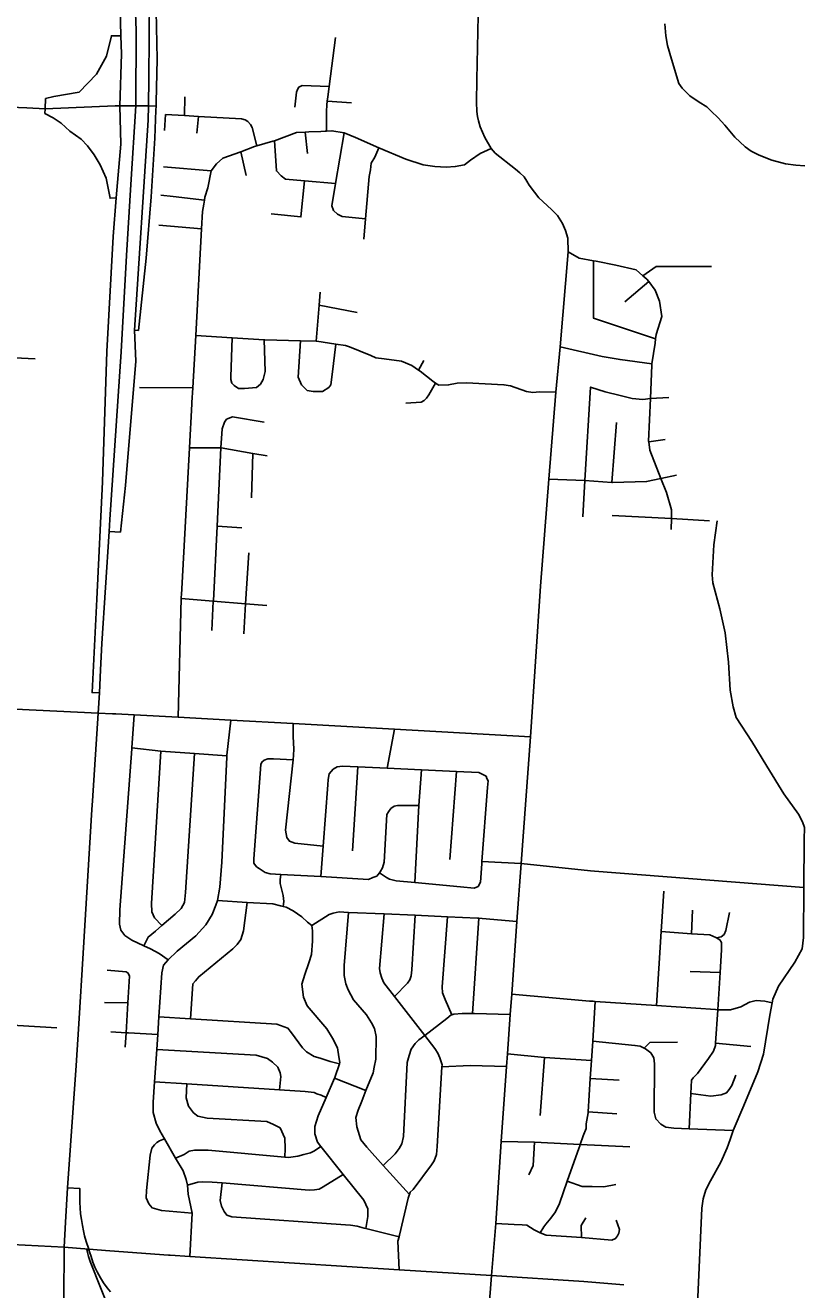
# Model space of a CAD drawing. Extents: x 1755200 to 1902939, y 644115 to 788070.
# Drawn here: x 1854921 to 1861904, y 735609 to 746938 of the extents above; entities that cross this region are included whole.
import ezdxf

# ---------------------------------------------------------------- set-up
doc = ezdxf.new("R2010")
doc.units = 0
for name, color, linetype in [('GM_X_City_Street', 7, 'Continuous'), ('GM_X_County_Road', 7, 'Continuous'), ('GM_X_Interchange_Ramps', 7, 'Continuous'), ('GM_X_Interstate_Route', 7, 'Continuous')]:
    doc.layers.add(name, color=color, linetype=linetype)

msp = doc.modelspace()

# ---------------------------------------------------------------- linework, layer by layer
at = {"layer": 'GM_X_City_Street'}
for points in [[(1859414, 745541), (1859391, 745580), (1859351, 745617), (1859314, 745648), (1859130, 745793), (1859094, 745835), (1859037, 745932), (1858996, 746029), (1858982, 746081), (1858972, 746122), (1858966, 746166), (1858964, 746250), (1858967, 746454), (1858979, 747027)], [(1861905, 745680), (1861824, 745684), (1861731, 745697), (1861609, 745731), (1861497, 745774), (1861426, 745810), (1861371, 745850), (1861278, 745937), (1861188, 746043), (1861130, 746110), (1861066, 746170), (1861027, 746207), (1860960, 746250), (1860875, 746305), (1860806, 746374), (1860777, 746417), (1860711, 746634), (1860675, 746758), (1860659, 746845), (1860651, 746952)], [(1857621, 745991), (1857620, 746166), (1857622, 746226), (1857627, 746260), (1857632, 746296), (1857644, 746389), (1857701, 746830)], [(1857335, 746206), (1857350, 746338), (1857360, 746364), (1857372, 746384), (1857402, 746400), (1857644, 746389)], [(1856347, 746129), (1856350, 746296)], [(1853963, 746238), (1854936, 746198)], [(1854936, 746198), (1855098, 746191), (1855726, 746216)], [(1855726, 746216), (1855767, 746218), (1855910, 746218), (1856024, 746218), (1856092, 746215)], [(1857627, 746260), (1857844, 746243)], [(1856169, 745995), (1856177, 746139)], [(1856177, 746139), (1856347, 746129), (1856473, 746122), (1856858, 746100), (1856891, 746090), (1856914, 746075), (1856939, 746050), (1856954, 746022), (1856996, 745857)], [(1856459, 745972), (1856473, 746122)], [(1856585, 745634), (1856633, 745698), (1856690, 745748), (1856852, 745806), (1856974, 745851), (1856996, 745857), (1857140, 745899), (1857154, 745904), (1857352, 745977), (1857428, 745982), (1857460, 745983), (1857570, 745988), (1857608, 745990)], [(1857449, 745789), (1857428, 745982)], [(1857608, 745990), (1857621, 745991), (1857668, 745994), (1857777, 745975), (1857880, 745934), (1858088, 745841), (1858331, 745738), (1858487, 745688), (1858589, 745672), (1858693, 745667), (1858773, 745673), (1858855, 745689), (1858909, 745729), (1858995, 745789), (1859094, 745835)], [(1857970, 745203), (1857760, 745226), (1857718, 745246), (1857682, 745278), (1857667, 745322), (1857701, 745522), (1857777, 745975)], [(1857253, 745560), (1857213, 745588), (1857171, 745634), (1857154, 745904)], [(1857954, 745022), (1857970, 745203), (1858003, 745585), (1858015, 745644), (1858019, 745702), (1858053, 745758), (1858088, 745841)], [(1856901, 745591), (1856852, 745806)], [(1856158, 745671), (1856585, 745634)], [(1856555, 745483), (1856585, 745634)], [(1856414, 743558), (1856422, 743690), (1856448, 744159), (1856501, 745114), (1856509, 745271), (1856519, 745337), (1856525, 745371), (1856529, 745397), (1856555, 745483)], [(1857125, 745248), (1857390, 745222), (1857423, 745546)], [(1857253, 745560), (1857423, 745546), (1857701, 745522)], [(1859446, 740562), (1859446, 740562), (1859538, 741913), (1859613, 742871), (1859673, 743650), (1859714, 744057), (1859786, 744910), (1859781, 745031), (1859762, 745100), (1859733, 745161), (1859689, 745234), (1859635, 745289), (1859523, 745393), (1859483, 745442), (1859436, 745505), (1859414, 745541)], [(1856134, 745415), (1856245, 745405), (1856525, 745371)], [(1856116, 745146), (1856501, 745114)], [(1860709, 742420), (1860710, 742518), (1860712, 742596), (1860667, 742752), (1860616, 742877), (1860518, 743132), (1860507, 743205), (1860506, 743212), (1860522, 743593), (1860534, 743892), (1860536, 743906), (1860563, 744090), (1860568, 744130), (1860573, 744168), (1860624, 744329), (1860602, 744465), (1860563, 744565), (1860507, 744642), (1860491, 744663), (1860455, 744694), (1860393, 744747), (1860213, 744788), (1860037, 744824), (1860013, 744828), (1859883, 744853), (1859786, 744910)], [(1860568, 744130), (1860012, 744313), (1860013, 744828)], [(1860455, 744694), (1860573, 744778), (1861069, 744777)], [(1860292, 744460), (1860507, 744642)], [(1857528, 744108), (1857555, 744431), (1857564, 744547)], [(1857555, 744431), (1857895, 744364)], [(1856448, 744159), (1856774, 744138), (1857062, 744119), (1857066, 744119), (1857386, 744112), (1857528, 744108), (1857534, 744108), (1857703, 744082), (1857790, 744069), (1857826, 744057), (1858016, 743980), (1858062, 743960), (1858136, 743950), (1858292, 743928), (1858384, 743889), (1858445, 743848), (1858458, 743839), (1858571, 743749), (1858597, 743732), (1858625, 743713), (1858713, 743716), (1858791, 743732), (1858875, 743736), (1859209, 743717), (1859267, 743707), (1859413, 743658), (1859469, 743648), (1859527, 743654), (1859673, 743650)], [(1856885, 743683), (1856831, 743685), (1856793, 743711), (1856771, 743733), (1856763, 743765), (1856763, 743789), (1856774, 744138)], [(1856885, 743683), (1856991, 743692), (1857027, 743724), (1857053, 743766), (1857071, 743836), (1857062, 744119)], [(1857501, 743657), (1857447, 743667), (1857395, 743717), (1857367, 743785), (1857386, 744112)], [(1857501, 743657), (1857583, 743658), (1857639, 743694), (1857659, 743718), (1857669, 743810), (1857703, 744082)], [(1859714, 744057), (1860090, 743970), (1860250, 743943), (1860536, 743906)], [(1854702, 743965), (1855010, 743950)], [(1858445, 743848), (1858493, 743936)], [(1855945, 743692), (1856422, 743690)], [(1858329, 743552), (1858469, 743560), (1858495, 743577), (1858517, 743597), (1858537, 743627), (1858597, 743732)], [(1859935, 742859), (1859986, 743696), (1860117, 743654), (1860251, 743620), (1860359, 743593), (1860455, 743585), (1860522, 743593)], [(1856319, 741836), (1856392, 743152), (1856414, 743547), (1856414, 743558)], [(1860522, 743593), (1860687, 743602)], [(1856673, 743152), (1856684, 743322), (1856706, 743382), (1856724, 743408), (1856778, 743429), (1857060, 743383)], [(1860177, 742843), (1860218, 743378)], [(1860507, 743205), (1860654, 743227)], [(1856392, 743152), (1856673, 743152), (1856677, 743152), (1856960, 743103), (1857089, 743081)], [(1856606, 741780), (1856639, 742451), (1856673, 743152)], [(1856948, 742704), (1856960, 743103)], [(1859613, 742871), (1859935, 742859), (1860177, 742843), (1860181, 742843), (1860487, 742850), (1860616, 742877), (1860755, 742907)], [(1859916, 742533), (1859935, 742859)], [(1860180, 742546), (1860710, 742518)], [(1856639, 742451), (1856861, 742435)], [(1860710, 742518), (1861050, 742497)], [(1861900, 739635), (1861900, 739643), (1861901, 739749), (1861886, 739801), (1861849, 739870), (1861717, 740052), (1861565, 740301), (1861431, 740522), (1861291, 740735), (1861262, 740833), (1861237, 740980), (1861221, 741231), (1861192, 741496), (1861144, 741709), (1861082, 741942), (1861075, 742015), (1861090, 742283), (1861121, 742497)], [(1856879, 741485), (1856895, 741754), (1856924, 742211)], [(1856289, 740739), (1856317, 741802), (1856318, 741818), (1856319, 741836)], [(1856317, 741802), (1856605, 741778), (1856895, 741754), (1857086, 741739)], [(1856593, 741517), (1856605, 741778), (1856606, 741780)], [(1847322, 741252), (1847351, 741244), (1847382, 741240), (1847603, 741215), (1849529, 741091), (1849922, 741065), (1850431, 741032), (1850777, 741011), (1851179, 740992), (1851693, 740972), (1852369, 740936), (1852982, 740899), (1853629, 740869), (1853731, 740873), (1854275, 740839), (1855574, 740776), (1855703, 740770)], [(1855703, 740770), (1855732, 740768), (1855897, 740759), (1856289, 740739), (1856761, 740713), (1857321, 740682), (1858230, 740631), (1859446, 740562)], [(1855874, 740455), (1855874, 740465), (1855897, 740759)], [(1856728, 740400), (1856761, 740713)], [(1857590, 739584), (1857337, 739611), (1857287, 739629), (1857263, 739661), (1857253, 739727), (1857321, 740358), (1857325, 740399), (1857328, 740453), (1857320, 740567), (1857321, 740682)], [(1858164, 740281), (1858230, 740631)], [(1859099, 735736), (1859138, 736203), (1859185, 736937), (1859231, 737608), (1859242, 737722), (1859264, 738076), (1859280, 738256), (1859325, 738908), (1859363, 739427), (1859446, 740562)], [(1856202, 738566), (1856121, 738621), (1856043, 738663), (1855982, 738691), (1855874, 738741), (1855814, 738783), (1855778, 738831), (1855766, 738885), (1855768, 739013), (1855874, 740455)], [(1855874, 740465), (1856136, 740433), (1856437, 740413), (1856727, 740393)], [(1855982, 738691), (1856022, 738769), (1856086, 738823), (1856143, 738871), (1856264, 738974), (1856318, 739026), (1856346, 739078), (1856356, 739168), (1856437, 740413)], [(1856143, 738871), (1856078, 738940), (1856054, 738996), (1856052, 739070), (1856136, 740433)], [(1856395, 735907), (1856415, 736295), (1856381, 736465), (1856375, 736546), (1856362, 736597), (1856334, 736674), (1856268, 736787), (1856167, 736961), (1856125, 737032), (1856093, 737100), (1856065, 737196), (1856067, 737288), (1856079, 737473), (1856099, 737762), (1856108, 737895), (1856118, 738053), (1856145, 738447), (1856159, 738517), (1856202, 738566), (1856281, 738641), (1856448, 738780), (1856538, 738878), (1856594, 738972), (1856628, 739055), (1856644, 739095), (1856664, 739215), (1856681, 739439), (1856726, 740380), (1856727, 740393), (1856728, 740400)], [(1856992, 739398), (1856967, 739430), (1856969, 739470), (1857031, 740315), (1857040, 740336), (1857060, 740353), (1857095, 740366), (1857144, 740366), (1857321, 740358)], [(1857631, 740132), (1857631, 740134), (1857634, 740180), (1857644, 740230), (1857678, 740274)], [(1857678, 740274), (1857714, 740295), (1857764, 740301), (1857900, 740294), (1858164, 740281), (1858470, 740267), (1858783, 740252), (1858983, 740242), (1859007, 740230), (1859049, 740210)], [(1857854, 739541), (1857900, 740294)], [(1858411, 739258), (1858447, 739949), (1858470, 740267)], [(1858726, 739464), (1858783, 740252)], [(1859062, 740109), (1859062, 740110), (1859067, 740168), (1859057, 740190), (1859049, 740210)], [(1857570, 739310), (1857590, 739584), (1857631, 740132)], [(1859011, 739427), (1859012, 739447), (1859062, 740109)], [(1856992, 739398), (1857016, 739382), (1857070, 739346), (1857116, 739336), (1857210, 739330), (1857570, 739310), (1857996, 739285), (1858036, 739301), (1858070, 739315), (1858093, 739344), (1858100, 739353), (1858120, 739389), (1858136, 739439), (1858161, 739866), (1858175, 739892), (1858197, 739921), (1858225, 739941), (1858257, 739949), (1858447, 739949)], [(1861897, 739212), (1861897, 739220), (1861900, 739635)], [(1858978, 739222), (1858998, 739262), (1859011, 739426), (1859011, 739427)], [(1859012, 739447), (1859363, 739427)], [(1859363, 739427), (1859986, 739362), (1860021, 739359)], [(1857232, 739044), (1857236, 739088), (1857230, 739142), (1857212, 739212), (1857204, 739250), (1857204, 739284), (1857210, 739330)], [(1858093, 739344), (1858158, 739303), (1858184, 739287), (1858244, 739273), (1858411, 739258), (1858821, 739220)], [(1860021, 739359), (1861897, 739212)], [(1858821, 739220), (1858821, 739220), (1858944, 739208), (1858978, 739222)], [(1860577, 738154), (1860619, 738818), (1860641, 739180)], [(1861237, 736956), (1861260, 737025), (1861264, 737034), (1861360, 737259), (1861485, 737560), (1861534, 737719), (1861592, 738069), (1861612, 738179), (1861618, 738211), (1861670, 738328), (1861816, 738544), (1861882, 738663), (1861894, 738765), (1861897, 739212)], [(1856402, 738035), (1856421, 738349), (1856445, 738377), (1856475, 738413), (1856781, 738664), (1856819, 738702), (1856853, 738748), (1856877, 738825), (1856910, 739079)], [(1856644, 739095), (1856910, 739079), (1857138, 739065), (1857208, 739049), (1857232, 739044), (1857258, 739037), (1857322, 739003), (1857398, 738950), (1857449, 738903), (1857487, 738871)], [(1857487, 738871), (1857642, 738972), (1857680, 738984), (1857734, 738994), (1857817, 738990), (1858137, 738976), (1858415, 738964), (1858703, 738951), (1858973, 738939), (1858985, 738939), (1859014, 738936)], [(1858362, 736463), (1858127, 736723), (1857980, 736886), (1857928, 736952), (1857892, 737069), (1857882, 737151), (1857902, 737219), (1857935, 737299), (1857973, 737394), (1858037, 737552), (1858047, 737604), (1858063, 737676), (1858066, 737878), (1858050, 737950), (1858024, 737999), (1857978, 738071), (1857862, 738207), (1857814, 738295), (1857794, 738351), (1857777, 738423), (1857779, 738513), (1857817, 738990)], [(1858360, 736456), (1858362, 736463), (1858369, 736484), (1858395, 736506), (1858561, 736727), (1858585, 736765), (1858604, 736821), (1858612, 736891), (1858654, 737605), (1858655, 737625), (1858635, 737687), (1858617, 737729), (1858591, 737771), (1858500, 737888), (1858229, 738237), (1858134, 738359), (1858114, 738401), (1858101, 738448), (1858093, 738486), (1858137, 738976)], [(1858229, 738237), (1858344, 738356), (1858366, 738386), (1858378, 738420), (1858384, 738474), (1858415, 738964)], [(1858742, 738073), (1858682, 738210), (1858660, 738268), (1858656, 738322), (1858703, 738951)], [(1858928, 738084), (1858985, 738939)], [(1859014, 738936), (1859325, 738908)], [(1860889, 738799), (1860899, 739011)], [(1861115, 738761), (1861156, 738771), (1861182, 738793), (1861198, 738827), (1861231, 738989)], [(1857973, 736157), (1857989, 736265), (1857989, 736333), (1857953, 736411), (1857769, 736641), (1857569, 736891), (1857538, 736930), (1857516, 737006), (1857514, 737070), (1857546, 737168), (1857617, 737331), (1857692, 737503), (1857695, 737509), (1857735, 737633), (1857739, 737645), (1857731, 737696), (1857719, 737776), (1857674, 737862), (1857622, 737946), (1857446, 738152), (1857414, 738230), (1857399, 738346), (1857425, 738433), (1857461, 738539), (1857485, 738611), (1857495, 738731), (1857495, 738825), (1857487, 738871)], [(1860868, 737051), (1860884, 737366), (1860890, 737486), (1860906, 737508), (1860943, 737545), (1861043, 737680), (1861087, 737746), (1861104, 737798), (1861105, 737818), (1861125, 738118), (1861147, 738451), (1861160, 738655), (1861159, 738719), (1861143, 738743), (1861115, 738761), (1861107, 738766), (1861055, 738788), (1860889, 738799), (1860619, 738818)], [(1855816, 737781), (1855824, 737911), (1855839, 738178), (1855853, 738418), (1855843, 738446), (1855825, 738458), (1855655, 738472)], [(1860878, 738460), (1861147, 738451)], [(1859280, 738256), (1859976, 738195), (1860009, 738193)], [(1855631, 738181), (1855839, 738178)], [(1859883, 736882), (1859885, 736889), (1859893, 736910), (1859920, 736988), (1859947, 737054), (1859946, 737096), (1859963, 737194), (1859963, 737204), (1859983, 737500), (1859994, 737663), (1860005, 737835), (1860028, 738191)], [(1860009, 738193), (1860028, 738191), (1860577, 738154), (1861106, 738119)], [(1861106, 738119), (1861125, 738118), (1861240, 738118), (1861331, 738143), (1861411, 738184), (1861468, 738200), (1861546, 738193), (1861612, 738179)], [(1856118, 738053), (1856402, 738035), (1857174, 737987), (1857240, 737965), (1857274, 737951), (1857306, 737911), (1857404, 737777), (1857441, 737739), (1857509, 737699), (1857563, 737683), (1857653, 737653), (1857735, 737633)], [(1858127, 736723), (1858234, 736825), (1858272, 736873), (1858294, 736917), (1858308, 736981), (1858343, 737644), (1858359, 737706), (1858377, 737763), (1858415, 737815), (1858447, 737847), (1858500, 737888), (1858698, 738040), (1858736, 738072), (1858742, 738073), (1858760, 738078), (1858836, 738084), (1858909, 738084), (1858928, 738084), (1858947, 738083)], [(1858947, 738083), (1859264, 738076)], [(1854413, 737997), (1854519, 737996), (1854589, 737983), (1854855, 737976), (1855203, 737955)], [(1855686, 737919), (1855824, 737911), (1855844, 737910), (1855844, 737910)], [(1855844, 737910), (1856108, 737895)], [(1860005, 737835), (1860383, 737798), (1860429, 737790), (1860465, 737773), (1860477, 737767), (1860526, 737731), (1860552, 737688), (1860559, 737632), (1860554, 737201), (1860569, 737139), (1860615, 737092), (1860659, 737066), (1860731, 737057), (1860868, 737051), (1861264, 737034)], [(1860465, 737773), (1860517, 737824), (1860765, 737828)], [(1861105, 737818), (1861422, 737789)], [(1856099, 737762), (1856990, 737710), (1857091, 737681), (1857137, 737649), (1857183, 737603), (1857203, 737553), (1857209, 737518), (1857198, 737400)], [(1859242, 737722), (1859573, 737690), (1859994, 737663)], [(1859534, 737171), (1859573, 737690)], [(1858654, 737605), (1858907, 737617), (1859231, 737608)], [(1856079, 737473), (1856367, 737454), (1857198, 737400), (1857429, 737385), (1857509, 737377), (1857533, 737365), (1857571, 737351), (1857617, 737331)], [(1856367, 737454), (1856363, 737329), (1856383, 737253), (1856427, 737195), (1856467, 737163), (1856551, 737145), (1857084, 737115), (1857146, 737088), (1857204, 737058), (1857246, 736967), (1857248, 736873), (1857245, 736798)], [(1857692, 737503), (1857973, 737394)], [(1859983, 737500), (1860242, 737487)], [(1860884, 737366), (1861064, 737344), (1861156, 737354), (1861204, 737374), (1861226, 737402), (1861250, 737438), (1861288, 737532)], [(1859963, 737204), (1860222, 737186)], [(1856415, 736295), (1856141, 736319), (1856057, 736343), (1856027, 736377), (1856004, 736431), (1856006, 736497), (1856040, 736815), (1856056, 736876), (1856078, 736906), (1856100, 736928), (1856124, 736942), (1856167, 736961)], [(1856268, 736787), (1856344, 736820), (1856390, 736850), (1856438, 736860), (1856560, 736860), (1857245, 736798), (1857278, 736795), (1857362, 736805), (1857416, 736821), (1857476, 736834), (1857512, 736852), (1857569, 736891)], [(1859185, 736937), (1859482, 736930), (1859893, 736910), (1860338, 736889)], [(1859431, 736638), (1859471, 736722), (1859482, 736930)], [(1859534, 736118), (1859566, 736171), (1859585, 736195), (1859631, 736249), (1859670, 736306), (1859707, 736382), (1859777, 736581), (1859883, 736882)], [(1860929, 735191), (1860946, 735542), (1860983, 736340), (1860995, 736422), (1861019, 736505), (1861061, 736585), (1861153, 736753), (1861211, 736879), (1861237, 736956)], [(1856375, 736546), (1856466, 736572), (1856512, 736576), (1856594, 736574), (1856685, 736566), (1857465, 736501), (1857511, 736503), (1857555, 736509), (1857591, 736531), (1857769, 736641)], [(1856685, 736566), (1856667, 736408), (1856679, 736357), (1856703, 736309), (1856727, 736277), (1856771, 736263), (1857791, 736189), (1857835, 736187), (1857893, 736177), (1857958, 736161), (1857960, 736160)], [(1859777, 736581), (1859909, 736534), (1860001, 736535), (1860103, 736531), (1860211, 736551)], [(1858274, 736099), (1858274, 736099), (1858351, 736430), (1858359, 736455), (1858360, 736456)], [(1859138, 736203), (1859302, 736193), (1859373, 736189), (1859414, 736186), (1859481, 736146), (1859534, 736118), (1859588, 736099), (1859903, 736076), (1860176, 736054), (1860210, 736069), (1860227, 736091), (1860239, 736117), (1860245, 736147), (1860214, 736231)], [(1859903, 736076), (1859902, 736184), (1859944, 736252)], [(1857960, 736160), (1857973, 736157), (1858270, 736083)], [(1858270, 735786), (1858260, 736045), (1858270, 736083), (1858272, 736089), (1858274, 736099)], [(1855679, 735957), (1856205, 735919)], [(1856205, 735919), (1856218, 735918), (1856395, 735907), (1858270, 735786), (1859099, 735736)], [(1859071, 735418), (1859073, 735428), (1859099, 735736)], [(1859099, 735736), (1859925, 735682), (1860283, 735653)]]:
    msp.add_lwpolyline(points, dxfattribs=at)
at = {"layer": 'GM_X_County_Road'}
msp.add_lwpolyline([(1854469, 736034), (1854553, 736029), (1854570, 736028), (1854804, 736013), (1855269, 735991), (1855489, 735971), (1855679, 735957)], dxfattribs=at)
at = {"layer": 'GM_X_Interchange_Ramps'}
for points in [[(1856092, 746215), (1856094, 746250), (1856101, 746636), (1856091, 747210), (1856063, 747652), (1856003, 747647)], [(1855765, 747335), (1855776, 746845), (1855782, 746684), (1855767, 746218), (1855777, 745873), (1855735, 745391), (1855708, 745046), (1855652, 744014), (1855612, 742849), (1855561, 741797), (1855519, 740960), (1855585, 740956)], [(1855672, 742403), (1855773, 742398), (1855818, 742815), (1855911, 743930), (1855899, 744206), (1856023, 746087), (1856024, 746218), (1856027, 746464), (1856034, 747197)], [(1855776, 746845), (1855693, 746845), (1855648, 746662), (1855559, 746500), (1855403, 746339), (1855175, 746299), (1855102, 746281), (1855098, 746191)], [(1855098, 746191), (1855096, 746149), (1855171, 746108), (1855241, 746061), (1855319, 745989), (1855421, 745919), (1855477, 745859), (1855537, 745779), (1855592, 745688), (1855646, 745568), (1855681, 745389), (1855735, 745391)], [(1855899, 744206), (1855935, 744205), (1856004, 744851), (1856048, 745401), (1856082, 745928), (1856091, 746177), (1856092, 746215)], [(1855684, 735589), (1855654, 735627), (1855621, 735672), (1855594, 735715), (1855564, 735769), (1855544, 735810), (1855527, 735856), (1855510, 735905), (1855499, 735939), (1855491, 735967), (1855489, 735971), (1855465, 736041), (1855451, 736091), (1855441, 736137), (1855432, 736183), (1855423, 736239), (1855416, 736290), (1855411, 736343), (1855409, 736389), (1855408, 736446), (1855409, 736516), (1855298, 736522)], [(1856107, 733876), (1856066, 733894), (1856082, 734039), (1856086, 734104), (1856086, 734157), (1856085, 734206), (1856081, 734268), (1856075, 734317), (1856068, 734362), (1856060, 734408), (1856051, 734448), (1856042, 734482), (1856026, 734537), (1855969, 734687), (1855909, 734838), (1855896, 734871), (1855502, 735861), (1855487, 735907), (1855471, 735965), (1855491, 735967)]]:
    msp.add_lwpolyline(points, dxfattribs=at)
at = {"layer": 'GM_X_Interstate_Route'}
for points in [[(1855559, 749563), (1855666, 749062), (1855743, 748680), (1855787, 748448), (1855832, 748122), (1855889, 747513), (1855913, 746894), (1855910, 746218), (1855867, 745511), (1855827, 744875), (1855781, 744012), (1855679, 742509)], [(1855679, 742509), (1855672, 742403), (1855608, 741398), (1855596, 741163)], [(1855596, 741163), (1855585, 740956), (1855574, 740776)], [(1855574, 740776), (1855522, 739988)], [(1855522, 739988), (1855517, 739913), (1855438, 738623)], [(1855438, 738623), (1855400, 737992)], [(1855400, 737992), (1855377, 737617), (1855298, 736522)], [(1855298, 736522), (1855281, 736215), (1855269, 735991), (1855265, 735525), (1855293, 735090), (1855312, 734938), (1855335, 734818), (1855380, 734591), (1855398, 734535)]]:
    msp.add_lwpolyline(points, dxfattribs=at)

doc.saveas('drawing.dxf')
